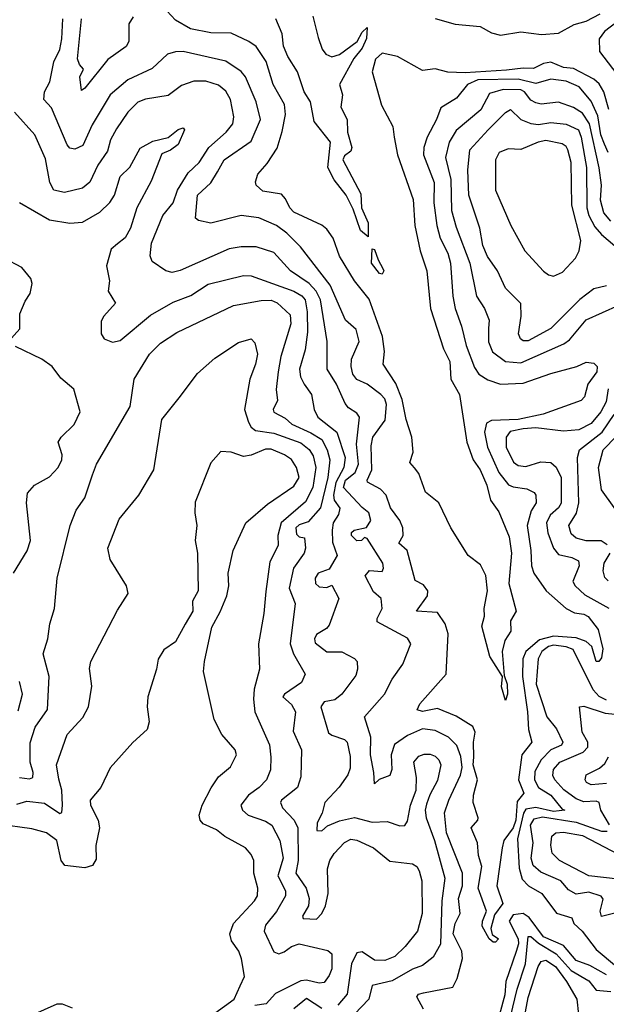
# Model space of a CAD drawing. Extents: x 1690054 to 1842981, y 782881 to 914114.
# Tile 296 of 656: x 1702506 to 1704835, y 898925 to 902832. Entities that reach past the tile are written whole.
import ezdxf

# ---------------------------------------------------------------- set-up
doc = ezdxf.new("R2010")
doc.units = 0

msp = doc.modelspace()

# ---------------------------------------------------------------- linework, layer by layer
at = {"layer": '0CON10XD'}
for points in [[(1703548, 902388), (1703561.6, 902455), (1703557.1, 902495), (1703512.6, 902575), (1703485.2, 902665.2), (1703445, 902725.5), (1703415.7, 902745.7), (1703345, 902777.8), (1703265, 902779.3), (1703184.3, 902795), (1703125, 902829.2), (1703073.5, 902885)], [(1704951.1, 902878.9), (1704827.5, 902785), (1704806.7, 902755), (1704807.3, 902705), (1704876.6, 902615)], [(1704841.5, 902305), (1704828.1, 902338.1), (1704813.5, 902375), (1704800.6, 902450.6), (1704775, 902508.9), (1704726.4, 902565), (1704675, 902588), (1704615, 902595.6), (1704555, 902578.2), (1704485.1, 902595.1), (1704325, 902592.3), (1704283.1, 902575), (1704240.1, 902519.9), (1704178.4, 902481.6), (1704160.9, 902435), (1704123.2, 902365), (1704110.5, 902325), (1704108.6, 902295), (1704151.9, 902185), (1704150.5, 902105), (1704162.2, 902015), (1704174.8, 901965), (1704205.2, 901905), (1704216.1, 901865), (1704225.3, 901734.7), (1704234.3, 901685), (1704260, 901615), (1704278.5, 901538.5), (1704311.6, 901451.6), (1704328.9, 901425), (1704365, 901402.5), (1704415, 901385.2), (1704505, 901389), (1704615, 901427.6), (1704717.5, 901455), (1704755, 901472.5), (1704785, 901468.9), (1704798.9, 901455), (1704796.6, 901435), (1704761.6, 901385), (1704747.8, 901335), (1704735, 901321.2), (1704583.5, 901266.5), (1704485, 901245.6), (1704378.5, 901241.5), (1704359.5, 901230.5), (1704351.5, 901195), (1704363.3, 901135), (1704407.7, 901035), (1704446.5, 900986.5), (1704465, 900977.7), (1704519.8, 900969.8), (1704548.8, 900955), (1704555.4, 900945.4), (1704556.2, 900915), (1704536.7, 900883.3), (1704520.7, 900825), (1704535.2, 900725), (1704537.1, 900665), (1704547.5, 900635), (1704595.8, 900565), (1704675, 900495.8), (1704708.5, 900478.5), (1704745, 900473), (1704763.2, 900463.2), (1704802.1, 900412.1), (1704820.4, 900335), (1704815, 900299.2), (1704805, 900284.5), (1704795, 900284.4), (1704777.8, 900345), (1704754.7, 900365), (1704715, 900379), (1704625, 900385.3), (1704569.4, 900370.6), (1704515.1, 900325), (1704503.5, 900295), (1704501.6, 900225), (1704521.6, 900085), (1704525.3, 900015), (1704539.4, 899965), (1704499.3, 899915), (1704486.2, 899815), (1704506.8, 899763.2), (1704481.1, 899728.9), (1704475.1, 899655.1), (1704465.5, 899625), (1704428.3, 899575), (1704421.4, 899545), (1704400.5, 899395), (1704424.3, 899325), (1704390.6, 899279.4), (1704376, 899226), (1704381.7, 899201.7), (1704406.9, 899185), (1704395, 899170.8), (1704385, 899170.8), (1704369.2, 899185), (1704342.4, 899235), (1704343.5, 899255), (1704358.5, 899295), (1704326.1, 899386.1), (1704341.2, 899471.2), (1704327.6, 899515), (1704323, 899565), (1704298.2, 899625), (1704324.2, 899655), (1704325.7, 899665), (1704305.8, 899725.8), (1704307.2, 899755), (1704323.2, 899815), (1704306.4, 899875), (1704308.3, 899905), (1704307, 899965), (1704313.6, 900005), (1704305, 900027.3), (1704238.1, 900068.1), (1704165, 900098.2), (1704105, 900086.9), (1704083.7, 900093.7), (1704095, 900116.9), (1704198.9, 900235), (1704207.3, 900395), (1704195.5, 900435), (1704165, 900480), (1704081.4, 900485), (1704124.5, 900545), (1704126.7, 900565), (1704109, 900589), (1704076.6, 900606.6), (1704043.8, 900725), (1704010.8, 900755), (1704028.5, 900785), (1704026.7, 900815), (1704014.6, 900845), (1703978.5, 900895), (1703961.3, 900945), (1703938.3, 900968.3), (1703887, 900997), (1703885.4, 901005), (1703904.2, 901045.8), (1703901.1, 901141.1), (1703908.2, 901175), (1703957.1, 901242.9), (1703961.8, 901305), (1703955, 901326.7), (1703939.5, 901345), (1703885.2, 901385.2), (1703845, 901403.5), (1703828.8, 901425), (1703821.8, 901455), (1703823.4, 901485), (1703854.1, 901555), (1703842.3, 901602.3), (1703798.8, 901638.8), (1703738.8, 901778.8), (1703620.9, 901930.9), (1703566.3, 901985), (1703525, 902015.6), (1703455, 902045.8), (1703385, 902055.3), (1703265, 902024.8), (1703216.2, 902035), (1703204.1, 902044.1), (1703212.5, 902135), (1703265, 902183.9), (1703291.6, 902228.4), (1703318.4, 902275), (1703425, 902349.1), (1703461.9, 902435), (1703444.7, 902505), (1703402.4, 902605), (1703385, 902626.1), (1703325, 902667.1), (1703155, 902705.2), (1703125.3, 902704.7), (1703092.5, 902695), (1703032.6, 902637.4), (1702935, 902592.9), (1702865, 902533.2), (1702793.3, 902415), (1702757.3, 902332.7), (1702725, 902318.4), (1702705, 902321.5), (1702695, 902334.5), (1702632.2, 902482.2), (1702602.3, 902515), (1702604.8, 902545), (1702626.5, 902585), (1702642.2, 902665), (1702665, 902713.1), (1702674, 902755), (1702677, 902835)], [(1702956.6, 902843.4), (1702940, 902815), (1702939.2, 902745), (1702929.5, 902725), (1702856.3, 902673.7), (1702765, 902560), (1702751.2, 902551.2), (1702744.4, 902605), (1702760, 902635), (1702743.8, 902653.8), (1702735.8, 902675.8), (1702751.4, 902835)], [(1703670.3, 902845), (1703690.9, 902760.9), (1703707.5, 902715), (1703721.1, 902695), (1703745, 902684.7), (1703775, 902693.4), (1703845.3, 902744.7), (1703865, 902781.9), (1703885, 902800), (1703883.3, 902756.7), (1703865, 902718.8), (1703831.9, 902678.1), (1703776.2, 902575), (1703787, 902533), (1703781.4, 902485), (1703805.5, 902435), (1703806.9, 902385), (1703824.3, 902325), (1703820.3, 902309.7), (1703795, 902291.2), (1703789.2, 902275), (1703860.9, 902140.9), (1703863.1, 902085), (1703888.8, 902025), (1703890, 901970), (1703859.3, 901995), (1703829.4, 902079.4), (1703802.5, 902135), (1703755, 902195.6), (1703729.1, 902245), (1703739.6, 902345), (1703675, 902428), (1703660, 902505), (1703635, 902545.8), (1703608.5, 902625), (1703570.3, 902685), (1703553.3, 902726.7), (1703548.2, 902775), (1703523.2, 902835)], [(1704155, 902836.1), (1704235, 902813.9), (1704333.9, 902803.9), (1704379.6, 902779.6), (1704415, 902770.5), (1704495, 902783), (1704577.5, 902772.5), (1704645, 902777.5), (1704707.6, 902812.4), (1704754.5, 902825.5), (1704810, 902855)], [(1704844.3, 902475), (1704825.2, 902545.2), (1704806.6, 902576.6), (1704785.6, 902595.6), (1704705, 902637.3), (1704665, 902642.2), (1704615, 902663.2), (1704585, 902658.1), (1704545, 902638.3), (1704505, 902639.6), (1704438.9, 902631.1), (1704275, 902620.8), (1704205, 902623.4), (1704155, 902637.2), (1704105, 902629.4), (1704005.4, 902685), (1703945, 902698.1), (1703918.4, 902675), (1703905.4, 902625), (1703942.4, 902492.4), (1703987.4, 902407.4), (1703992.7, 902365), (1704005.3, 902295), (1704068.5, 902118.5), (1704074.1, 902015), (1704096.3, 901915), (1704122.2, 901835), (1704136.8, 901685), (1704188.2, 901525), (1704213.7, 901475), (1704217.8, 901405), (1704251.4, 901345), (1704281.3, 901155), (1704306, 901085), (1704333.4, 901045), (1704360.9, 900985), (1704375.3, 900925), (1704408.7, 900878.7), (1704449.3, 900779.3), (1704458.1, 900715), (1704448.2, 900595), (1704477.5, 900485), (1704454, 900446), (1704455.8, 900405), (1704431.4, 900368.6), (1704421.8, 900325), (1704428.8, 900228.8), (1704440.9, 900195), (1704442, 900155), (1704435, 900130), (1704418.1, 900185), (1704422, 900225), (1704371.8, 900305), (1704340.8, 900425), (1704351.6, 900465), (1704349.7, 900495), (1704363.6, 900565), (1704356.4, 900626.4), (1704335, 900668.8), (1704285.9, 900705.9), (1704218.1, 900815), (1704170, 900915), (1704117.1, 900957.1), (1704090.8, 901030.8), (1704073.5, 901053.5), (1704054.5, 901075), (1704067.7, 901115), (1704063.3, 901175), (1704040, 901245), (1704023.8, 901325), (1703998.7, 901388.7), (1703949.2, 901465), (1703954.8, 901515), (1703946.3, 901575), (1703892.8, 901722.8), (1703835.6, 901795.6), (1703775, 901893.3), (1703750.8, 901965), (1703725, 902000.5), (1703705, 902016.2), (1703595, 902068.5), (1703577.9, 902085), (1703560.8, 902120.8), (1703545, 902138.8), (1703471.7, 902151.7), (1703444.5, 902175), (1703442.2, 902187.8), (1703450.9, 902219.1), (1703489, 902261), (1703528.1, 902321.9), (1703548, 902388)], [(1704108.4, 898905), (1704082.2, 898955), (1704089.2, 898965), (1704109.1, 898970.9), (1704225, 898992.7), (1704242.6, 899027.4), (1704263.5, 899106.5), (1704261.7, 899135), (1704226.7, 899205), (1704235.1, 899244.9), (1704254.8, 899285), (1704247.4, 899345), (1704263.8, 899395), (1704264.5, 899444.5), (1704200.7, 899605), (1704192.5, 899685), (1704209.3, 899735), (1704256.5, 899833.5), (1704262.9, 899865), (1704257.4, 899907.4), (1704241.2, 899951.2), (1704208.7, 899985), (1704155, 900011.7), (1704105, 900017.6), (1704045, 899991.9), (1703994.3, 899955.7), (1703980.6, 899915), (1703982.9, 899857.1), (1703975, 899833.3), (1703933.7, 899816.3), (1703915, 899800), (1703912.4, 899845), (1703898.4, 899915), (1703900, 899985), (1703874.6, 900065), (1703954.7, 900155), (1703984.7, 900215.3), (1704026.7, 900275), (1704058.2, 900355), (1704045, 900377.5), (1703925, 900442), (1703924.6, 900455), (1703944.5, 900495), (1703940.8, 900535), (1703910.9, 900560.9), (1703877.3, 900625), (1703895, 900645.6), (1703945, 900641.9), (1703950.4, 900655), (1703947.7, 900675), (1703885, 900773.3), (1703875, 900777.5), (1703862.9, 900765), (1703845, 900763.4), (1703823.2, 900785), (1703823.4, 900796.6), (1703833.9, 900806.1), (1703882.8, 900817.2), (1703900.3, 900845), (1703891.8, 900875), (1703865, 900895.8), (1703791.7, 900975), (1703799.9, 901005), (1703838, 901035), (1703851.7, 901068.3), (1703843.1, 901146.9), (1703854.8, 901254.8), (1703845, 901270.8), (1703811.9, 901291.9), (1703798.3, 901308.3), (1703764.1, 901385), (1703726.7, 901445), (1703726.9, 901555), (1703699.9, 901719.9), (1703682.5, 901755), (1703655, 901784.5), (1703580.8, 901835), (1703515, 901907.9), (1703445, 901930), (1703385, 901930), (1703337.3, 901922.7), (1703143.6, 901836.4), (1703111.8, 901828.2), (1703086.2, 901835), (1703032.7, 901872.7), (1703023.5, 901895), (1703029.6, 901945), (1703073.8, 902055), (1703115.3, 902105), (1703132.9, 902155), (1703175.5, 902224.5), (1703219.2, 902265), (1703257.4, 902325), (1703325.3, 902385), (1703351.7, 902418.3), (1703356, 902446), (1703343.3, 902515), (1703325, 902547.7), (1703295, 902571.6), (1703245, 902588.2), (1703197, 902587), (1703148.9, 902571.1), (1703095, 902530.9), (1703005, 902516.8), (1702975, 902504), (1702935.3, 902465), (1702890.9, 902399.1), (1702866.9, 902355), (1702855, 902309.6), (1702816.1, 902253.9), (1702785, 902186.4), (1702755, 902162.6), (1702683.8, 902146.2), (1702642.1, 902155), (1702625.3, 902185), (1702609.3, 902279.3), (1702566.1, 902375), (1702485.7, 902465)], [(1704852.8, 902032.8), (1704824.2, 902065), (1704811.7, 902115), (1704814.9, 902175), (1704805.9, 902244.1), (1704767.9, 902417.9), (1704740.4, 902460.4), (1704705, 902483.7), (1704645, 902504.8), (1704576.6, 902496.6), (1704555, 902501.4), (1704535, 902512.1), (1704509.6, 902545), (1704495, 902553.2), (1704425, 902554), (1704371.5, 902538.5), (1704336.4, 902473.6), (1704238.2, 902391.8), (1704211.3, 902345), (1704196, 902285), (1704218, 902198), (1704220.7, 902075), (1704238.2, 902008.2), (1704292.9, 901865), (1704320, 901735), (1704350.9, 901685), (1704369.8, 901639.8), (1704366.7, 901606.7), (1704367, 901553), (1704383.2, 901513.2), (1704435, 901474.7), (1704495, 901469.4), (1704666.7, 901545), (1704688.2, 901561.8), (1704755, 901640.3), (1704885, 901698.5)], [(1704835, 901775.3), (1704785, 901763.5), (1704729, 901721), (1704615, 901605.9), (1704525, 901557.9), (1704505, 901557.8), (1704494.3, 901565), (1704485.5, 901585.5), (1704496.7, 901655), (1704495.4, 901705), (1704435, 901766.7), (1704402.8, 901835), (1704362.5, 901892.5), (1704345.2, 901935), (1704332.8, 902005), (1704288.4, 902135), (1704284.8, 902235), (1704292.4, 902315), (1704365.3, 902395), (1704435, 902463.8), (1704455, 902474.6), (1704495, 902436.2), (1704535, 902419.2), (1704565, 902416.3), (1704615, 902423), (1704675, 902417.4), (1704724.7, 902395), (1704735, 902365.6), (1704756.2, 902245), (1704757.7, 902085), (1704765.2, 902055), (1704789.4, 902009.4), (1704815, 901979.2), (1704904.5, 901904.5)], [(1702505, 902106), (1702625, 902037.9), (1702705, 902023.8), (1702755, 902028.2), (1702825, 902067.9), (1702864.3, 902105.7), (1702882.5, 902135), (1702905, 902210), (1702943.5, 902246.5), (1702985, 902321.9), (1703035, 902349.2), (1703095.7, 902364.3), (1703135, 902395.7), (1703155, 902402.5), (1703160, 902395), (1703135, 902336.2), (1703105, 902314.2), (1703070.8, 902299.2), (1703028.5, 902191.5), (1702971.8, 902085), (1702946.7, 902005), (1702925, 901966.4), (1702895, 901942.7), (1702869.3, 901920.7), (1702850.3, 901855), (1702862.9, 901795), (1702857.5, 901755), (1702886.2, 901706.2), (1702840, 901655), (1702829.4, 901635), (1702829.6, 901585), (1702841.4, 901565), (1702875, 901552.7), (1702905, 901558.9), (1703025, 901659.7), (1703115, 901710.7), (1703185, 901737.5), (1703255, 901782.1), (1703394, 901816), (1703425, 901815.3), (1703594.1, 901754.1), (1703626.3, 901736.3), (1703639.5, 901719.5), (1703647.3, 901672.7), (1703648.1, 901591.9), (1703638.8, 901521.2), (1703616.7, 901445), (1703620.3, 901415), (1703635, 901385.6), (1703664.7, 901345), (1703674.7, 901285), (1703690, 901255), (1703765.3, 901195), (1703797.6, 901095), (1703793.1, 901055), (1703761.2, 900995), (1703751.5, 900945), (1703754.7, 900924.7), (1703776.4, 900893.6), (1703771.9, 900868.1), (1703751, 900835), (1703746, 900806), (1703747.9, 900757.9), (1703766.5, 900705), (1703735, 900652), (1703691.5, 900635), (1703678.4, 900615), (1703680.4, 900595), (1703695, 900581.5), (1703725, 900578.5), (1703745, 900587.5), (1703773.5, 900535), (1703735, 900428.6), (1703724.7, 900415.3), (1703685, 900392.4), (1703676, 900375), (1703678.6, 900358.6), (1703725, 900323.8), (1703785, 900323.1), (1703835, 900297.5), (1703845.6, 900285), (1703847.5, 900255), (1703840.1, 900229.9), (1703784.8, 900155.2), (1703756.9, 900133.1), (1703714.4, 900125), (1703702, 900105), (1703732.6, 900002.6), (1703745, 899992.4), (1703795.8, 899975.8), (1703806.5, 899965), (1703818.3, 899908.3), (1703817.9, 899862.1), (1703808.8, 899835), (1703773.7, 899786.3), (1703717.1, 899725), (1703706.5, 899683.5), (1703686.9, 899645), (1703686, 899615), (1703705, 899612.7), (1703727.5, 899632.5), (1703775, 899652.4), (1703835, 899666.5), (1703905, 899647.8), (1703965, 899649.7), (1704015, 899632.5), (1704035, 899634.5), (1704045, 899651.2), (1704058, 899715), (1704080, 899775), (1704081.1, 899825), (1704071.2, 899885), (1704090.1, 899909.9), (1704112.3, 899917.7), (1704135, 899917.3), (1704155, 899909.2), (1704170.4, 899895), (1704177.8, 899875), (1704165, 899813.3), (1704133.7, 899756.3), (1704120.7, 899719.3), (1704115.9, 899695), (1704120.2, 899665), (1704152.7, 899575), (1704193.7, 899425), (1704182.3, 899335), (1704176.2, 899163.8), (1704147.8, 899112.2), (1704105, 899078.9), (1704065, 899064.8), (1703985, 899018.5), (1703905, 898999.1), (1703891.6, 898945), (1703835, 898885.7)], [(1704625, 901814.5), (1704660.5, 901829.5), (1704711.8, 901885), (1704727.5, 901915), (1704733.3, 901955), (1704697.6, 902095), (1704695.8, 902265), (1704682.2, 902315), (1704675, 902328.9), (1704659.2, 902339.2), (1704595, 902352.7), (1704564, 902346), (1704495, 902316.7), (1704445, 902318.9), (1704408.9, 902305), (1704394.7, 902275), (1704394.6, 902155), (1704456.2, 902015), (1704510.9, 901915), (1704585, 901834.4), (1704605, 901819.4), (1704625, 901814.5)], [(1703945, 901821.9), (1703935, 901824.6), (1703903.2, 901865), (1703905, 901922.5), (1703915, 901920), (1703928.8, 901878.8), (1703948.2, 901845), (1703951.1, 901835), (1703945, 901821.9)], [(1702462.5, 901555), (1702506.7, 901605), (1702506.9, 901665), (1702528.1, 901715), (1702548.1, 901745), (1702555.6, 901785), (1702550.8, 901805), (1702515, 901848), (1702444, 901885)], [(1702505, 899825.3), (1702545, 899819.6), (1702557.9, 899825), (1702560.4, 899845), (1702548.4, 899885), (1702547.3, 899962.7), (1702568, 900025), (1702616.8, 900095), (1702622.9, 900225), (1702600, 900315), (1702618.2, 900375), (1702625.4, 900434.6), (1702644.6, 900495.4), (1702655.4, 900615), (1702706.7, 900825), (1702730.7, 900885), (1702765.4, 900935), (1702795.3, 901025), (1702811.5, 901068.5), (1702945, 901296.7), (1702960.6, 901405), (1703021.1, 901505), (1703065, 901548.1), (1703129.5, 901590.5), (1703355, 901696.9), (1703465, 901717.5), (1703505, 901718.5), (1703528.5, 901708.5), (1703580.4, 901660.4), (1703582.4, 901625), (1703542.8, 901495), (1703532.5, 901435), (1703524.3, 901364.3), (1703529.2, 901320.8), (1703512.9, 901285), (1703515, 901273.9), (1703560.6, 901250.6), (1703586.1, 901226.1), (1703662.4, 901192.4), (1703705, 901165.2), (1703726.1, 901125), (1703737.5, 901085), (1703729.5, 901015), (1703700.4, 900895), (1703650.9, 900839.1), (1703615, 900827.3), (1703602.4, 900815), (1703605, 900790), (1703615, 900779.8), (1703636.2, 900776.2), (1703641, 900735), (1703635.1, 900714.9), (1703592.6, 900655), (1703576.4, 900576.4), (1703599.6, 900515), (1703580, 900355), (1703593.3, 900315), (1703640, 900235), (1703625, 900201.4), (1703557.1, 900155), (1703550.6, 900145), (1703585, 900114.2), (1703600.5, 900085), (1703591.9, 900008.1), (1703624.6, 899935), (1703622.5, 899827.5), (1703609.3, 899785), (1703545, 899735.4), (1703541.1, 899725), (1703549.7, 899705), (1703595.7, 899655.7), (1703609.8, 899625), (1703611.5, 899495), (1703602.5, 899445), (1703642.9, 899385), (1703655.7, 899345), (1703652.4, 899315), (1703628.5, 899275), (1703630.8, 899265), (1703685, 899262.5), (1703705, 899284.6), (1703720, 899315), (1703731.3, 899365), (1703727.6, 899462.4), (1703737.5, 899495), (1703755, 899523.8), (1703795, 899567.3), (1703820.5, 899579.5), (1703845, 899576.7), (1703910, 899545), (1703975, 899492.3), (1704065, 899482.2), (1704082, 899472), (1704092.3, 899455), (1704102.8, 899415), (1704103.3, 899285), (1704084.7, 899215), (1704035.7, 899154.3), (1703995.4, 899115), (1703955, 899098.1), (1703915, 899100.2), (1703865, 899132.5), (1703845, 899129.2), (1703822.8, 899085), (1703806.5, 898965), (1703768.7, 898921.3)], [(1702481.5, 900635), (1702536.1, 900723.9), (1702548.9, 900765), (1702533.1, 900915), (1702537, 900953), (1702565.7, 900984.3), (1702625, 901018), (1702658.9, 901055), (1702673.1, 901085), (1702674.4, 901105), (1702658.6, 901155), (1702670.8, 901175), (1702723.1, 901225), (1702746.9, 901275), (1702720.8, 901365), (1702669.1, 901409.1), (1702635.5, 901455.5), (1702594.4, 901484.4), (1702490, 901535)], [(1702495, 899718.7), (1702535, 899730.4), (1702605, 899723.3), (1702665, 899681.5), (1702673.5, 899686.5), (1702676.8, 899715), (1702673.8, 899775), (1702662, 899818), (1702652.1, 899875), (1702695.3, 899994.7), (1702757, 900063), (1702780, 900105), (1702792.6, 900187.4), (1702783.4, 900256.6), (1702788.9, 900285), (1702895, 900488.8), (1702937.1, 900555), (1702930, 900585), (1702865, 900690), (1702855.8, 900735), (1702900.6, 900849.4), (1702979.2, 900945), (1703039.2, 901045), (1703070.9, 901245), (1703138.7, 901331.3), (1703212.6, 901427.4), (1703281, 901489), (1703375, 901550.9), (1703425.4, 901565.4), (1703439.8, 901549.8), (1703450.7, 901505), (1703442.7, 901465), (1703419.7, 901405), (1703398.4, 901285), (1703414.5, 901234.5), (1703425.3, 901215), (1703442, 901202), (1703515, 901191.5), (1703622.1, 901152.1), (1703655.6, 901125.6), (1703670.8, 901100.8), (1703682.3, 901055), (1703670, 900975), (1703641.3, 900918.7), (1703544, 900835), (1703530.9, 900785), (1703532, 900745), (1703499.5, 900680.5), (1703483.1, 900563.1), (1703475.9, 900475), (1703453.9, 900355), (1703458.2, 900255), (1703437.6, 900175), (1703434, 900135), (1703439.1, 900085), (1703497.2, 899955), (1703503.5, 899905), (1703501.8, 899855), (1703486.4, 899815), (1703456.5, 899785), (1703414, 899755), (1703383.5, 899715), (1703390, 899695), (1703413.3, 899675), (1703481.5, 899651.5), (1703506.9, 899635), (1703538.6, 899575), (1703552.3, 899505), (1703530.7, 899435), (1703561.3, 899375), (1703561.4, 899355), (1703525, 899293.4), (1703481.3, 899238.7), (1703476.8, 899215), (1703515, 899132.5), (1703535, 899124.7), (1703556.4, 899133.6)], [(1704842.5, 901367.5), (1704833.8, 901315), (1704812.3, 901275), (1704775, 901229.4), (1704725, 901204.4), (1704665, 901198.5), (1704555, 901212.8), (1704505, 901208.6), (1704452.5, 901197.5), (1704437, 901175), (1704437.4, 901135), (1704466, 901076), (1704485, 901062.3), (1704515, 901058.1), (1704575, 901077), (1704614.3, 901074.3), (1704635.5, 901055.5), (1704655.2, 901015), (1704655, 900913.1), (1704645, 900895.3), (1704611.9, 900865), (1704597.9, 900835), (1704601.9, 900795), (1704624.8, 900735), (1704645, 900709.5), (1704697.9, 900697.9), (1704724.4, 900684.4), (1704726.3, 900665), (1704701.8, 900601.8), (1704711.1, 900585), (1704749.6, 900549.6), (1704845, 900497.1)], [(1704837.6, 900747.6), (1704814.4, 900764.4), (1704755, 900763.4), (1704714.4, 900775), (1704695, 900791.9), (1704686.1, 900825), (1704716.1, 900873.9), (1704725.5, 900914.5), (1704719.7, 901095), (1704728.1, 901125), (1704818.7, 901195), (1704865.9, 901265)], [(1704953.2, 900775), (1704815.8, 900965.8), (1704804.3, 901055), (1704822.6, 901125), (1704929.1, 901235)], [(1703381.6, 898998.4), (1703398.2, 899035), (1703386.7, 899105), (1703375.5, 899135), (1703346.7, 899176.7), (1703340.6, 899205), (1703354.8, 899245.2), (1703438.5, 899335), (1703450, 899355), (1703451.1, 899385), (1703435.3, 899445), (1703435.4, 899495), (1703425, 899518.6), (1703402.2, 899545), (1703320.6, 899590.6), (1703287.2, 899617.2), (1703235, 899641.2), (1703222.5, 899655), (1703218.4, 899675), (1703230.3, 899715), (1703265.8, 899784.2), (1703295, 899826.9), (1703343.3, 899866.7), (1703366.2, 899915), (1703361.5, 899935), (1703308.5, 899995), (1703278.6, 900055), (1703235.8, 900245), (1703239.2, 900285), (1703268.8, 900421.2), (1703302.5, 900482.5), (1703328, 900545), (1703336.2, 900585), (1703333.8, 900635), (1703353.1, 900725), (1703404.4, 900835.6), (1703490.3, 900909.7), (1703595, 900980.4), (1703615.7, 901015), (1703605, 901054.4), (1703585, 901086.1), (1703557.5, 901105), (1703505, 901127), (1703482, 901128), (1703425, 901103.8), (1703395, 901098.2), (1703345, 901115.4), (1703305, 901117.8), (1703265, 901073.8), (1703202.7, 900917.3), (1703201.2, 900875), (1703208.9, 900825), (1703203.1, 900765), (1703211.9, 900715), (1703214.2, 900565), (1703192.5, 900525), (1703194, 900485), (1703162.5, 900432.5), (1703125, 900363.3), (1703078.3, 900331.7), (1703055.9, 900294.1), (1703049.2, 900255), (1703014.3, 900145), (1703012.5, 900105), (1703020.8, 900045), (1703012.5, 900015), (1702955, 899964), (1702865, 899862.5), (1702828.5, 899785), (1702785.6, 899735), (1702787.5, 899715), (1702818, 899655), (1702822.8, 899625), (1702808.6, 899555), (1702809.3, 899500.7), (1702794.8, 899475.2), (1702765, 899465.9), (1702685.3, 899475.3), (1702671.1, 899495), (1702653.8, 899575), (1702612.5, 899605), (1702555, 899620.6), (1702420, 899640)], [(1704841.8, 900605), (1704828.3, 900618.3), (1704822.2, 900645), (1704826.1, 900675), (1704850.3, 900715)], [(1704835, 900131.4), (1704806.5, 900146.5), (1704782.6, 900172.6), (1704702.7, 900332.7), (1704675, 900343.5), (1704625, 900349.8), (1704605, 900344.3), (1704578.1, 900325), (1704563.6, 900295), (1704556.1, 900195), (1704599.2, 900065), (1704637.6, 900017.6), (1704662.5, 899965), (1704656.7, 899953.3), (1704615, 899934), (1704575.8, 899894.2), (1704551.1, 899848.9), (1704549.3, 899815), (1704565.7, 899785), (1704614.7, 899754.7), (1704658.9, 899698.9), (1704670, 899695), (1704625, 899689.8), (1704555, 899705.8), (1704515, 899698.9), (1704506.3, 899683.7), (1704481.5, 899581.5), (1704488.2, 899465), (1704500.9, 899420.9), (1704525.4, 899395.4), (1704579.3, 899365), (1704636.3, 899286.3), (1704697.4, 899267.4), (1704706.2, 899245), (1704739.4, 899215), (1704795, 899142.9), (1704875.4, 899075)], [(1702500.2, 900089.8), (1702517.5, 900155), (1702505, 900205.6)], [(1704847.4, 899637.4), (1704813.1, 899695), (1704805.9, 899725.9), (1704795, 899731), (1704745, 899728.5), (1704715, 899739.8), (1704665.6, 899775.6), (1704630.7, 899815), (1704622.8, 899832.8), (1704625, 899856.2), (1704649.7, 899885), (1704743.3, 899925), (1704761.1, 899945), (1704761.3, 899965), (1704738.4, 900005), (1704728.8, 900105), (1704745, 900108.1), (1704829.8, 900079.8), (1704974.9, 900065.1)], [(1704835, 899800.4), (1704775, 899796.2), (1704755.6, 899805), (1704750.5, 899815), (1704755, 899835.6), (1704807.8, 899862.2), (1704829.3, 899880.7), (1704843.3, 899906.7)], [(1704885, 899290.7), (1704815, 899273.6), (1704810.9, 899295), (1704822.1, 899342.1), (1704814.3, 899354.3), (1704765, 899369.5), (1704715, 899361.8), (1704685, 899379.3), (1704654.5, 899414.5), (1704575, 899449), (1704544, 899475), (1704536.9, 899505), (1704544.5, 899565), (1704534, 899635), (1704548.8, 899661.2), (1704581.8, 899668.2), (1704715, 899647.8), (1704815, 899612.1), (1704838.3, 899611.7)], [(1704881.9, 899421.9), (1704765, 899434.7), (1704648.8, 899495), (1704619.7, 899525), (1704613.9, 899556.1), (1704618.6, 899591.4), (1704634.8, 899605.2), (1704665, 899607.8), (1704740.4, 899595), (1704885, 899519.8)], [(1704835, 899042), (1704768.6, 899078.6), (1704715, 899099.2), (1704665, 899157.9), (1704585, 899192.4), (1704529, 899269), (1704505, 899285.5), (1704465, 899279.8), (1704449, 899255), (1704484.9, 899185), (1704486, 899165), (1704476.3, 899133.7)], [(1704454.4, 898875), (1704480.6, 898985), (1704513.9, 899085), (1704525, 899193.3), (1704535, 899193.7), (1704565, 899168)], [(1703556.4, 899133.6), (1703585, 899153.6), (1703615, 899164.1), (1703728.8, 899138.8), (1703744.6, 899124.6), (1703744.7, 899065.3), (1703735, 899038.6), (1703715, 899011.8), (1703695, 899008.7), (1703645, 899020.4), (1703622.2, 899017.8), (1703522.1, 898967.9), (1703485, 898927.1), (1703439.4, 898920.6)], [(1704565, 899168), (1704635.2, 899125.2), (1704695, 899059.2), (1704765, 899017.8), (1704795, 898981.2), (1704852.3, 898975)], [(1704476.3, 899133.7), (1704436.4, 899015), (1704432, 898962), (1704411.2, 898885)], [(1704513.6, 898895), (1704525, 898951.4), (1704564.5, 899075), (1704575.8, 899094.2), (1704595, 899099.8), (1704632.6, 899075), (1704676.9, 899015), (1704717.1, 898945), (1704724.7, 898885)], [(1703280.3, 898889.7), (1703357.3, 898945), (1703381.6, 898998.4)], [(1702555, 898881.8), (1702655, 898926.2), (1702675, 898926.2), (1702715, 898910.8)], [(1703705, 898908), (1703645, 898947.5), (1703595, 898907.4)]]:
    msp.add_lwpolyline(points, dxfattribs=at)

doc.saveas('drawing.dxf')
